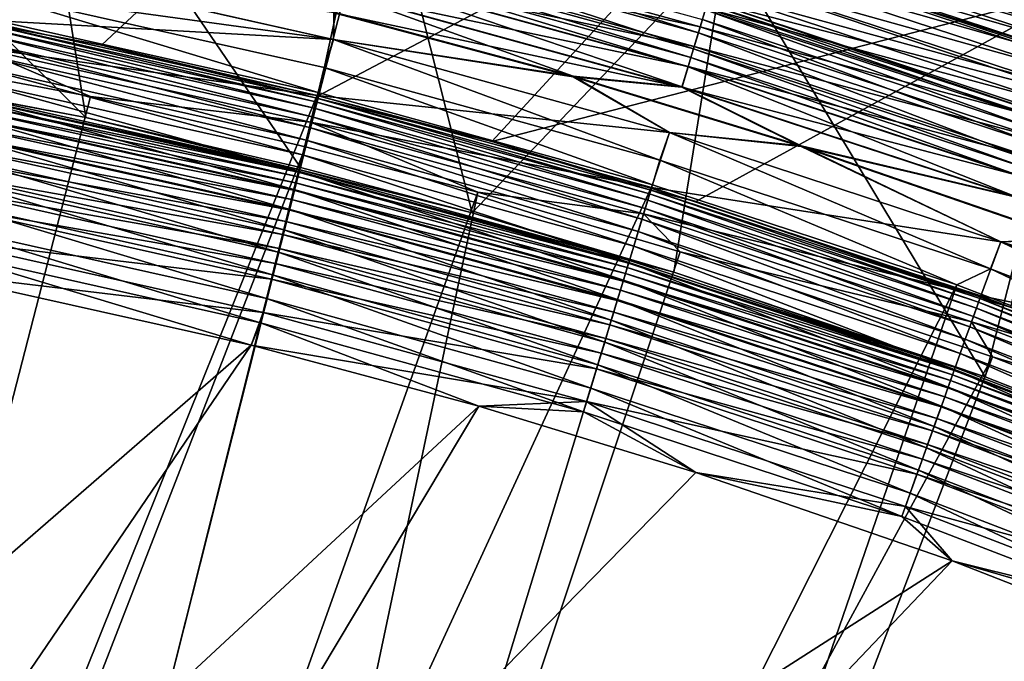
# Model space of a CAD drawing. Header units: metres. Extents: x -901 to 901, y -486 to 401.
# Tile 343 of 370: x 739 to 765, y 370 to 387. Entities that reach past the tile are written whole.
import ezdxf

# ---------------------------------------------------------------- set-up
doc = ezdxf.new("R2010")
doc.units = ezdxf.units.M

msp = doc.modelspace()

# ---------------------------------------------------------------- linework, layer by layer
at = {"layer": 'top'}
for points in [[(739.192932, 394.070709, -107.279144), (729.660156, 395.724854, -107.279144), (740.669189, 384.74588, -613.111694)], [(729.660156, 395.724854, -107.279144), (730.124146, 386.721558, -613.111694), (740.669189, 384.74588, -613.111694)], [(748.633118, 391.950897, -107.279144), (739.192932, 394.070709, -107.279144), (746.458984, 383.393372, -613.111694)], [(739.192932, 394.070709, -107.279144), (740.669189, 384.74588, -613.111694), (746.458984, 383.393372, -613.111694)], [(748.802429, 393.916992, -107.314049), (741.093811, 386.699982, -613.146606), (730.437378, 388.696564, -613.146606)], [(746.944763, 385.33316, -613.146606), (741.093811, 386.699982, -613.146606), (748.802429, 393.916992, -107.314049)], [(758.252991, 391.303223, -107.314049), (746.944763, 385.33316, -613.146606), (748.802429, 393.916992, -107.314049)], [(748.633118, 391.950897, -107.279144), (746.458984, 383.393372, -613.111694), (751.094604, 382.170044, -613.111694)], [(757.957825, 389.370331, -107.279144), (748.633118, 391.950897, -107.279144), (751.094604, 382.170044, -613.111694)], [(751.629333, 384.096924, -613.146606), (746.944763, 385.33316, -613.146606), (758.252991, 391.303223, -107.314049)], [(767.586121, 388.229767, -107.314049), (751.629333, 384.096924, -613.146606), (758.252991, 391.303223, -107.314049)], [(757.957825, 389.370331, -107.279144), (751.094604, 382.170044, -613.111694), (756.547058, 380.567688, -613.111694)], [(764.954834, 377.739532, -613.111694), (757.957825, 389.370331, -107.279144), (756.547058, 380.567688, -613.111694)], [(767.184753, 386.447174, -98), (757.99231, 389.483917, -98), (757.957825, 389.370331, -107.279144)], [(767.144775, 386.335449, -107.279144), (767.184753, 386.447174, -98), (757.957825, 389.370331, -107.279144)], [(767.144775, 386.335449, -107.279144), (757.957825, 389.370331, -107.279144), (764.954834, 377.739532, -613.111694)], [(757.99231, 389.483917, -98), (767.184753, 386.447174, -98), (767.858521, 388.330322, -98)], [(730.437378, 388.696564, -613.146606), (741.093811, 386.699982, -613.146606), (737.775085, 387.317444, -613.819397)], [(757.139404, 382.477631, -613.146606), (751.629333, 384.096924, -613.146606), (767.586121, 388.229767, -107.314049)], [(765.636047, 379.619629, -613.146606), (757.139404, 382.477631, -613.146606), (767.586121, 388.229767, -107.314049)], [(737.719788, 387.038879, -615.142639), (737.753662, 387.209473, -614.487244), (746.83252, 384.997498, -615.142639)], [(737.753662, 387.209473, -614.487244), (737.775085, 387.317444, -613.819397), (746.874756, 385.16626, -614.487244)], [(737.753662, 387.209473, -614.487244), (746.874756, 385.16626, -614.487244), (746.83252, 384.997498, -615.142639)], [(737.775085, 387.317444, -613.819397), (746.901428, 385.27301, -613.819397), (746.874756, 385.16626, -614.487244)], [(741.093811, 386.699982, -613.146606), (746.901428, 385.27301, -613.819397), (737.775085, 387.317444, -613.819397)], [(737.673706, 386.806885, -615.778259), (737.719788, 387.038879, -615.142639), (746.775146, 384.768066, -615.778259)], [(737.719788, 387.038879, -615.142639), (746.83252, 384.997498, -615.142639), (746.775146, 384.768066, -615.778259)], [(740.669189, 384.74588, -613.111694), (730.124146, 386.721558, -613.111694), (737.388245, 385.368866, -613.591614)], [(737.615845, 386.515259, -616.387024), (737.673706, 386.806885, -615.778259), (746.703003, 384.479645, -616.387024)], [(737.673706, 386.806885, -615.778259), (746.775146, 384.768066, -615.778259), (746.703003, 384.479645, -616.387024)], [(741.093811, 386.699982, -613.146606), (746.944763, 385.33316, -613.146606), (746.901428, 385.27301, -613.819397)], [(737.546753, 386.167206, -616.963562), (737.615845, 386.515259, -616.387024), (746.616882, 384.135406, -616.963562)], [(737.615845, 386.515259, -616.387024), (746.703003, 384.479645, -616.387024), (746.616882, 384.135406, -616.963562)], [(774.713684, 373.888, -613.111694), (767.144775, 386.335449, -107.279144), (764.954834, 377.739532, -613.111694)], [(737.467163, 385.766388, -617.502808), (737.546753, 386.167206, -616.963562), (746.5177, 383.738983, -617.502808)], [(737.546753, 386.167206, -616.963562), (746.616882, 384.135406, -616.963562), (746.5177, 383.738983, -617.502808)], [(737.377808, 385.316437, -617.999878), (737.467163, 385.766388, -617.502808), (746.406372, 383.293945, -617.999878)], [(737.467163, 385.766388, -617.502808), (746.5177, 383.738983, -617.502808), (746.406372, 383.293945, -617.999878)], [(737.279541, 384.821167, -618.449951), (737.377808, 385.316437, -617.999878), (746.283813, 382.804108, -618.449951)], [(737.372986, 385.29187, -614.067932), (737.348816, 385.170197, -614.5354), (746.400269, 383.269653, -614.067932)], [(737.388245, 385.368866, -613.591614), (737.372986, 385.29187, -614.067932), (746.419312, 383.345825, -613.591614)], [(737.372986, 385.29187, -614.067932), (746.400269, 383.269653, -614.067932), (746.419312, 383.345825, -613.591614)], [(737.377808, 385.316437, -617.999878), (746.406372, 383.293945, -617.999878), (746.283813, 382.804108, -618.449951)], [(746.419312, 383.345825, -613.591614), (740.669189, 384.74588, -613.111694), (737.388245, 385.368866, -613.591614)], [(746.874756, 385.16626, -614.487244), (746.901428, 385.27301, -613.819397), (755.890137, 382.680817, -614.487244)], [(746.944763, 385.33316, -613.146606), (751.629333, 384.096924, -613.146606), (746.901428, 385.27301, -613.819397)], [(746.901428, 385.27301, -613.819397), (755.922058, 382.786133, -613.819397), (755.890137, 382.680817, -614.487244)], [(746.901428, 385.27301, -613.819397), (751.629333, 384.096924, -613.146606), (755.922058, 382.786133, -613.819397)], [(737.348816, 385.170197, -614.5354), (737.315979, 385.00473, -614.98877), (746.370178, 383.149292, -614.5354)], [(737.348816, 385.170197, -614.5354), (746.370178, 383.149292, -614.5354), (746.400269, 383.269653, -614.067932)], [(746.83252, 384.997498, -615.142639), (746.874756, 385.16626, -614.487244), (755.839661, 382.514343, -615.142639)], [(746.874756, 385.16626, -614.487244), (755.890137, 382.680817, -614.487244), (755.839661, 382.514343, -615.142639)], [(737.173157, 384.28537, -618.849182), (737.279541, 384.821167, -618.449951), (746.151245, 382.27417, -618.849182)], [(737.274658, 384.796722, -615.422974), (737.225403, 384.548462, -615.834167), (746.277771, 382.779938, -615.422974)], [(737.315979, 385.00473, -614.98877), (737.274658, 384.796722, -615.422974), (746.329224, 382.985657, -614.98877)], [(737.274658, 384.796722, -615.422974), (746.277771, 382.779938, -615.422974), (746.329224, 382.985657, -614.98877)], [(737.279541, 384.821167, -618.449951), (746.283813, 382.804108, -618.449951), (746.151245, 382.27417, -618.849182)], [(737.315979, 385.00473, -614.98877), (746.329224, 382.985657, -614.98877), (746.370178, 383.149292, -614.5354)], [(746.419312, 383.345825, -613.591614), (746.458984, 383.393372, -613.111694), (740.669189, 384.74588, -613.111694)], [(746.703003, 384.479645, -616.387024), (746.775146, 384.768066, -615.778259), (755.684814, 382.003448, -616.387024)], [(746.775146, 384.768066, -615.778259), (746.83252, 384.997498, -615.142639), (755.771057, 382.287994, -615.778259)], [(746.775146, 384.768066, -615.778259), (755.771057, 382.287994, -615.778259), (755.684814, 382.003448, -616.387024)], [(746.83252, 384.997498, -615.142639), (755.839661, 382.514343, -615.142639), (755.771057, 382.287994, -615.778259)], [(737.225403, 384.548462, -615.834167), (737.16864, 384.262573, -616.218872), (746.216309, 382.534393, -615.834167)], [(737.225403, 384.548462, -615.834167), (746.216309, 382.534393, -615.834167), (746.277771, 382.779938, -615.422974)], [(746.616882, 384.135406, -616.963562), (746.703003, 384.479645, -616.387024), (755.581848, 381.663849, -616.963562)], [(746.703003, 384.479645, -616.387024), (755.684814, 382.003448, -616.387024), (755.581848, 381.663849, -616.963562)], [(737.059753, 383.713959, -619.19397), (737.173157, 384.28537, -618.849182), (746.009888, 381.709045, -619.19397)], [(746.145569, 382.251648, -616.218872), (737.16864, 384.262573, -616.218872), (737.104919, 383.94162, -616.573364)], [(746.216309, 382.534393, -615.834167), (737.16864, 384.262573, -616.218872), (746.145569, 382.251648, -616.218872)], [(737.173157, 384.28537, -618.849182), (746.151245, 382.27417, -618.849182), (746.009888, 381.709045, -619.19397)], [(746.5177, 383.738983, -617.502808), (746.616882, 384.135406, -616.963562), (755.463318, 381.272766, -617.502808)], [(746.616882, 384.135406, -616.963562), (755.581848, 381.663849, -616.963562), (755.463318, 381.272766, -617.502808)], [(751.629333, 384.096924, -613.146606), (757.139404, 382.477631, -613.146606), (755.922058, 382.786133, -613.819397)], [(736.940247, 383.111938, -619.480652), (737.059753, 383.713959, -619.19397), (745.860901, 381.113617, -619.480652)], [(746.066162, 381.934204, -616.573364), (737.104919, 383.94162, -616.573364), (737.03479, 383.588379, -616.894409)], [(737.059753, 383.713959, -619.19397), (746.009888, 381.709045, -619.19397), (745.860901, 381.113617, -619.480652)], [(746.145569, 382.251648, -616.218872), (737.104919, 383.94162, -616.573364), (746.066162, 381.934204, -616.573364)], [(746.406372, 383.293945, -617.999878), (746.5177, 383.738983, -617.502808), (755.3302, 380.83374, -617.999878)], [(746.5177, 383.738983, -617.502808), (755.463318, 381.272766, -617.502808), (755.3302, 380.83374, -617.999878)], [(736.958923, 383.206207, -617.179138), (745.97876, 381.584839, -616.894409), (737.03479, 383.588379, -616.894409)], [(737.03479, 383.588379, -616.894409), (745.97876, 381.584839, -616.894409), (746.066162, 381.934204, -616.573364)], [(736.878052, 382.798645, -617.425049), (745.884216, 381.206848, -617.179138), (736.958923, 383.206207, -617.179138)], [(736.958923, 383.206207, -617.179138), (745.884216, 381.206848, -617.179138), (745.97876, 381.584839, -616.894409)], [(746.283813, 382.804108, -618.449951), (746.406372, 383.293945, -617.999878), (755.183716, 380.350494, -618.449951)], [(746.370178, 383.149292, -614.5354), (746.329224, 382.985657, -614.98877), (755.286926, 380.69104, -614.5354)], [(746.400269, 383.269653, -614.067932), (746.370178, 383.149292, -614.5354), (755.322937, 380.809784, -614.067932)], [(746.370178, 383.149292, -614.5354), (755.286926, 380.69104, -614.5354), (755.322937, 380.809784, -614.067932)], [(746.419312, 383.345825, -613.591614), (746.400269, 383.269653, -614.067932), (755.345703, 380.884888, -613.591614)], [(746.400269, 383.269653, -614.067932), (755.322937, 380.809784, -614.067932), (755.345703, 380.884888, -613.591614)], [(746.406372, 383.293945, -617.999878), (755.3302, 380.83374, -617.999878), (755.183716, 380.350494, -618.449951)], [(751.094604, 382.170044, -613.111694), (746.458984, 383.393372, -613.111694), (746.419312, 383.345825, -613.591614)], [(755.345703, 380.884888, -613.591614), (751.094604, 382.170044, -613.111694), (746.419312, 383.345825, -613.591614)], [(736.815674, 382.48465, -619.706055), (736.940247, 383.111938, -619.480652), (745.705688, 380.493195, -619.706055)], [(736.940247, 383.111938, -619.480652), (745.860901, 381.113617, -619.480652), (745.705688, 380.493195, -619.706055)], [(746.329224, 382.985657, -614.98877), (746.277771, 382.779938, -615.422974), (755.238037, 380.529602, -614.98877)], [(746.329224, 382.985657, -614.98877), (755.238037, 380.529602, -614.98877), (755.286926, 380.69104, -614.5354)], [(745.783386, 380.803741, -617.425049), (736.878052, 382.798645, -617.425049), (736.792786, 382.369232, -617.629578)], [(745.884216, 381.206848, -617.179138), (736.878052, 382.798645, -617.425049), (745.783386, 380.803741, -617.425049)], [(746.151245, 382.27417, -618.849182), (746.283813, 382.804108, -618.449951), (755.025269, 379.827698, -618.849182)], [(746.277771, 382.779938, -615.422974), (746.216309, 382.534393, -615.834167), (755.176514, 380.32663, -615.422974)], [(746.277771, 382.779938, -615.422974), (755.176514, 380.32663, -615.422974), (755.238037, 380.529602, -614.98877)], [(746.283813, 382.804108, -618.449951), (755.183716, 380.350494, -618.449951), (755.025269, 379.827698, -618.849182)], [(755.839661, 382.514343, -615.142639), (755.890137, 382.680817, -614.487244), (764.714966, 379.593658, -615.142639)], [(755.890137, 382.680817, -614.487244), (755.922058, 382.786133, -613.819397), (764.77356, 379.757446, -614.487244)], [(755.890137, 382.680817, -614.487244), (764.77356, 379.757446, -614.487244), (764.714966, 379.593658, -615.142639)], [(755.922058, 382.786133, -613.819397), (764.810608, 379.861084, -613.819397), (764.77356, 379.757446, -614.487244)], [(755.922058, 382.786133, -613.819397), (757.139404, 382.477631, -613.146606), (764.810608, 379.861084, -613.819397)], [(736.612549, 381.461273, -617.90625), (745.677124, 380.379059, -617.629578), (736.792786, 382.369232, -617.629578)], [(736.6875, 381.838959, -619.86853), (736.815674, 382.48465, -619.706055), (745.545959, 379.854584, -619.86853)], [(736.792786, 382.369232, -617.629578), (745.677124, 380.379059, -617.629578), (745.783386, 380.803741, -617.425049)], [(736.815674, 382.48465, -619.706055), (745.705688, 380.493195, -619.706055), (745.545959, 379.854584, -619.86853)], [(755.103088, 380.084412, -615.834167), (746.216309, 382.534393, -615.834167), (746.145569, 382.251648, -616.218872)], [(755.176514, 380.32663, -615.422974), (746.216309, 382.534393, -615.834167), (755.103088, 380.084412, -615.834167)], [(755.771057, 382.287994, -615.778259), (755.839661, 382.514343, -615.142639), (764.635315, 379.370941, -615.778259)], [(755.839661, 382.514343, -615.142639), (764.714966, 379.593658, -615.142639), (764.635315, 379.370941, -615.778259)], [(757.139404, 382.477631, -613.146606), (765.636047, 379.619629, -613.146606), (764.810608, 379.861084, -613.819397)], [(746.009888, 381.709045, -619.19397), (746.151245, 382.27417, -618.849182), (754.856262, 379.270172, -619.19397)], [(755.018494, 379.80545, -616.218872), (746.145569, 382.251648, -616.218872), (746.066162, 381.934204, -616.573364)], [(755.103088, 380.084412, -615.834167), (746.145569, 382.251648, -616.218872), (755.018494, 379.80545, -616.218872)], [(746.151245, 382.27417, -618.849182), (755.025269, 379.827698, -618.849182), (754.856262, 379.270172, -619.19397)], [(756.547058, 380.567688, -613.111694), (751.094604, 382.170044, -613.111694), (755.345703, 380.884888, -613.591614)], [(755.684814, 382.003448, -616.387024), (755.771057, 382.287994, -615.778259), (764.535156, 379.090973, -616.387024)], [(755.771057, 382.287994, -615.778259), (764.635315, 379.370941, -615.778259), (764.535156, 379.090973, -616.387024)], [(736.557129, 381.18222, -619.966919), (736.6875, 381.838959, -619.86853), (745.383423, 379.205048, -619.966919)], [(736.6875, 381.838959, -619.86853), (745.545959, 379.854584, -619.86853), (745.383423, 379.205048, -619.966919)], [(745.97876, 381.584839, -616.894409), (754.923584, 379.49231, -616.573364), (746.066162, 381.934204, -616.573364)], [(746.066162, 381.934204, -616.573364), (754.923584, 379.49231, -616.573364), (755.018494, 379.80545, -616.218872)], [(755.581848, 381.663849, -616.963562), (755.684814, 382.003448, -616.387024), (764.415649, 378.756836, -616.963562)], [(755.684814, 382.003448, -616.387024), (764.535156, 379.090973, -616.387024), (764.415649, 378.756836, -616.963562)], [(745.860901, 381.113617, -619.480652), (746.009888, 381.709045, -619.19397), (754.678162, 378.68277, -619.480652)], [(745.884216, 381.206848, -617.179138), (754.819092, 379.147644, -616.894409), (745.97876, 381.584839, -616.894409)], [(745.97876, 381.584839, -616.894409), (754.819092, 379.147644, -616.894409), (754.923584, 379.49231, -616.573364)], [(746.009888, 381.709045, -619.19397), (754.856262, 379.270172, -619.19397), (754.678162, 378.68277, -619.480652)], [(755.463318, 381.272766, -617.502808), (755.581848, 381.663849, -616.963562), (764.277954, 378.37204, -617.502808)], [(755.581848, 381.663849, -616.963562), (764.415649, 378.756836, -616.963562), (764.277954, 378.37204, -617.502808)], [(736.215576, 380.588623, -618), (745.452454, 379.481018, -617.90625), (736.612549, 381.461273, -617.90625)], [(736.612549, 381.461273, -617.90625), (745.452454, 379.481018, -617.90625), (745.677124, 380.379059, -617.629578)], [(745.127625, 378.598724, -620), (736.215576, 380.588623, -620), (736.557129, 381.18222, -619.966919)], [(745.383423, 379.205048, -619.966919), (745.127625, 378.598724, -620), (736.557129, 381.18222, -619.966919)], [(745.705688, 380.493195, -619.706055), (745.860901, 381.113617, -619.480652), (754.492615, 378.070709, -619.706055)], [(754.706055, 378.77475, -617.179138), (745.884216, 381.206848, -617.179138), (745.783386, 380.803741, -617.425049)], [(745.860901, 381.113617, -619.480652), (754.678162, 378.68277, -619.480652), (754.492615, 378.070709, -619.706055)], [(754.819092, 379.147644, -616.894409), (745.884216, 381.206848, -617.179138), (754.706055, 378.77475, -617.179138)], [(755.3302, 380.83374, -617.999878), (755.463318, 381.272766, -617.502808), (764.123474, 377.940063, -617.999878)], [(755.463318, 381.272766, -617.502808), (764.277954, 378.37204, -617.502808), (764.123474, 377.940063, -617.999878)], [(745.677124, 380.379059, -617.629578), (754.58551, 378.377075, -617.425049), (745.783386, 380.803741, -617.425049)], [(745.783386, 380.803741, -617.425049), (754.58551, 378.377075, -617.425049), (754.706055, 378.77475, -617.179138)], [(755.183716, 380.350494, -618.449951), (755.3302, 380.83374, -617.999878), (763.953369, 377.4646, -618.449951)], [(755.322937, 380.809784, -614.067932), (755.286926, 380.69104, -614.5354), (764.115051, 377.916473, -614.067932)], [(755.345703, 380.884888, -613.591614), (755.322937, 380.809784, -614.067932), (764.141479, 377.990387, -613.591614)], [(755.322937, 380.809784, -614.067932), (764.115051, 377.916473, -614.067932), (764.141479, 377.990387, -613.591614)], [(755.3302, 380.83374, -617.999878), (764.123474, 377.940063, -617.999878), (763.953369, 377.4646, -618.449951)], [(764.141479, 377.990387, -613.591614), (756.547058, 380.567688, -613.111694), (755.345703, 380.884888, -613.591614)], [(723.735596, 360.012451, -620), (736.215576, 380.588623, -620), (745.127625, 378.598724, -620)], [(745.127625, 378.598724, -618), (736.215576, 380.588623, -618), (723.735596, 360.012451, -618)], [(736.215576, 380.588623, -618), (745.127625, 378.598724, -618), (745.452454, 379.481018, -617.90625)], [(745.545959, 379.854584, -619.86853), (745.705688, 380.493195, -619.706055), (754.301697, 377.440704, -619.86853)], [(745.705688, 380.493195, -619.706055), (754.492615, 378.070709, -619.706055), (754.301697, 377.440704, -619.86853)], [(755.238037, 380.529602, -614.98877), (755.176514, 380.32663, -615.422974), (764.016418, 377.640808, -614.98877)], [(755.286926, 380.69104, -614.5354), (755.238037, 380.529602, -614.98877), (764.073242, 377.799652, -614.5354)], [(755.238037, 380.529602, -614.98877), (764.016418, 377.640808, -614.98877), (764.073242, 377.799652, -614.5354)], [(755.286926, 380.69104, -614.5354), (764.073242, 377.799652, -614.5354), (764.115051, 377.916473, -614.067932)], [(764.954834, 377.739532, -613.111694), (756.547058, 380.567688, -613.111694), (764.141479, 377.990387, -613.591614)], [(745.452454, 379.481018, -617.90625), (754.458496, 377.958099, -617.629578), (745.677124, 380.379059, -617.629578)], [(745.677124, 380.379059, -617.629578), (754.458496, 377.958099, -617.629578), (754.58551, 378.377075, -617.425049)], [(755.025269, 379.827698, -618.849182), (755.183716, 380.350494, -618.449951), (763.769348, 376.950195, -618.849182)], [(763.945007, 377.441101, -615.422974), (755.176514, 380.32663, -615.422974), (755.103088, 380.084412, -615.834167)], [(764.016418, 377.640808, -614.98877), (755.176514, 380.32663, -615.422974), (763.945007, 377.441101, -615.422974)], [(755.183716, 380.350494, -618.449951), (763.953369, 377.4646, -618.449951), (763.769348, 376.950195, -618.849182)], [(763.859741, 377.202789, -615.834167), (755.103088, 380.084412, -615.834167), (755.018494, 379.80545, -616.218872)], [(763.945007, 377.441101, -615.422974), (755.103088, 380.084412, -615.834167), (763.859741, 377.202789, -615.834167)], [(745.383423, 379.205048, -619.966919), (745.545959, 379.854584, -619.86853), (754.107422, 376.799927, -619.966919)], [(745.545959, 379.854584, -619.86853), (754.301697, 377.440704, -619.86853), (754.107422, 376.799927, -619.966919)], [(754.856262, 379.270172, -619.19397), (755.025269, 379.827698, -618.849182), (763.57312, 376.401642, -619.19397)], [(754.923584, 379.49231, -616.573364), (763.761536, 376.928314, -616.218872), (755.018494, 379.80545, -616.218872)], [(755.018494, 379.80545, -616.218872), (763.761536, 376.928314, -616.218872), (763.859741, 377.202789, -615.834167)], [(755.025269, 379.827698, -618.849182), (763.769348, 376.950195, -618.849182), (763.57312, 376.401642, -619.19397)], [(764.714966, 379.593658, -615.142639), (764.77356, 379.757446, -614.487244), (773.432251, 376.239807, -615.142639)], [(764.77356, 379.757446, -614.487244), (764.810608, 379.861084, -613.819397), (773.49884, 376.400513, -614.487244)], [(764.77356, 379.757446, -614.487244), (773.49884, 376.400513, -614.487244), (773.432251, 376.239807, -615.142639)], [(764.810608, 379.861084, -613.819397), (773.540955, 376.502197, -613.819397), (773.49884, 376.400513, -614.487244)], [(764.810608, 379.861084, -613.819397), (765.636047, 379.619629, -613.146606), (773.540955, 376.502197, -613.819397)], [(745.127625, 378.598724, -618), (754.189941, 377.072205, -617.90625), (745.452454, 379.481018, -617.90625)], [(745.452454, 379.481018, -617.90625), (754.189941, 377.072205, -617.90625), (754.458496, 377.958099, -617.629578)], [(754.819092, 379.147644, -616.894409), (763.651306, 376.620178, -616.573364), (754.923584, 379.49231, -616.573364)], [(754.923584, 379.49231, -616.573364), (763.651306, 376.620178, -616.573364), (763.761536, 376.928314, -616.218872)], [(764.635315, 379.370941, -615.778259), (764.714966, 379.593658, -615.142639), (773.341736, 376.021271, -615.778259)], [(764.714966, 379.593658, -615.142639), (773.432251, 376.239807, -615.142639), (773.341736, 376.021271, -615.778259)], [(751.276978, 376.950012, -620), (745.127625, 378.598724, -620), (745.383423, 379.205048, -619.966919)], [(754.107422, 376.799927, -619.966919), (751.276978, 376.950012, -620), (745.383423, 379.205048, -619.966919)], [(754.678162, 378.68277, -619.480652), (754.856262, 379.270172, -619.19397), (763.366394, 375.823669, -619.480652)], [(754.856262, 379.270172, -619.19397), (763.57312, 376.401642, -619.19397), (763.366394, 375.823669, -619.480652)], [(764.535156, 379.090973, -616.387024), (764.635315, 379.370941, -615.778259), (773.227905, 375.746552, -616.387024)], [(764.635315, 379.370941, -615.778259), (773.341736, 376.021271, -615.778259), (773.227905, 375.746552, -616.387024)], [(763.530029, 376.281067, -616.894409), (754.819092, 379.147644, -616.894409), (754.706055, 378.77475, -617.179138)], [(763.651306, 376.620178, -616.573364), (754.819092, 379.147644, -616.894409), (763.530029, 376.281067, -616.894409)], [(764.415649, 378.756836, -616.963562), (764.535156, 379.090973, -616.387024), (773.092102, 375.418671, -616.963562)], [(764.535156, 379.090973, -616.387024), (773.227905, 375.746552, -616.387024), (773.092102, 375.418671, -616.963562)], [(754.492615, 378.070709, -619.706055), (754.678162, 378.68277, -619.480652), (763.151001, 375.221436, -619.706055)], [(754.58551, 378.377075, -617.425049), (763.398804, 375.914154, -617.179138), (754.706055, 378.77475, -617.179138)], [(754.678162, 378.68277, -619.480652), (763.366394, 375.823669, -619.480652), (763.151001, 375.221436, -619.706055)], [(754.706055, 378.77475, -617.179138), (763.398804, 375.914154, -617.179138), (763.530029, 376.281067, -616.894409)], [(764.277954, 378.37204, -617.502808), (764.415649, 378.756836, -616.963562), (772.93573, 375.041077, -617.502808)], [(764.415649, 378.756836, -616.963562), (773.092102, 375.418671, -616.963562), (772.93573, 375.041077, -617.502808)], [(723.735596, 360.012451, -620), (745.127625, 378.598724, -620), (731.558472, 358.65506, -620)], [(731.558472, 358.65506, -618), (745.127625, 378.598724, -618), (723.735596, 360.012451, -618)], [(745.127625, 378.598724, -620), (751.276978, 376.950012, -620), (731.558472, 358.65506, -620)], [(751.276978, 376.950012, -618), (745.127625, 378.598724, -618), (731.558472, 358.65506, -618)], [(745.127625, 378.598724, -618), (751.276978, 376.950012, -618), (754.189941, 377.072205, -617.90625)], [(754.458496, 377.958099, -617.629578), (763.258789, 375.522888, -617.425049), (754.58551, 378.377075, -617.425049)], [(754.58551, 378.377075, -617.425049), (763.258789, 375.522888, -617.425049), (763.398804, 375.914154, -617.179138)], [(764.123474, 377.940063, -617.999878), (764.277954, 378.37204, -617.502808), (772.760132, 374.617188, -617.999878)], [(764.277954, 378.37204, -617.502808), (772.93573, 375.041077, -617.502808), (772.760132, 374.617188, -617.999878)], [(754.189941, 377.072205, -617.90625), (763.111328, 375.110626, -617.629578), (754.458496, 377.958099, -617.629578)], [(754.301697, 377.440704, -619.86853), (754.492615, 378.070709, -619.706055), (762.92926, 374.601563, -619.86853)], [(754.458496, 377.958099, -617.629578), (763.111328, 375.110626, -617.629578), (763.258789, 375.522888, -617.425049)], [(754.492615, 378.070709, -619.706055), (763.151001, 375.221436, -619.706055), (762.92926, 374.601563, -619.86853)], [(763.953369, 377.4646, -618.449951), (764.123474, 377.940063, -617.999878), (772.566895, 374.150635, -618.449951)], [(764.115051, 377.916473, -614.067932), (764.073242, 377.799652, -614.5354), (772.750549, 374.594086, -614.067932)], [(764.141479, 377.990387, -613.591614), (764.115051, 377.916473, -614.067932), (772.780579, 374.666595, -613.591614)], [(764.115051, 377.916473, -614.067932), (772.750549, 374.594086, -614.067932), (772.780579, 374.666595, -613.591614)], [(764.123474, 377.940063, -617.999878), (772.760132, 374.617188, -617.999878), (772.566895, 374.150635, -618.449951)], [(772.780579, 374.666595, -613.591614), (764.954834, 377.739532, -613.111694), (764.141479, 377.990387, -613.591614)], [(772.638489, 374.323547, -614.98877), (764.016418, 377.640808, -614.98877), (763.945007, 377.441101, -615.422974)], [(764.073242, 377.799652, -614.5354), (764.016418, 377.640808, -614.98877), (772.703064, 374.479431, -614.5354)], [(772.703064, 374.479431, -614.5354), (764.016418, 377.640808, -614.98877), (772.638489, 374.323547, -614.98877)], [(764.073242, 377.799652, -614.5354), (772.703064, 374.479431, -614.5354), (772.750549, 374.594086, -614.067932)], [(774.713684, 373.888, -613.111694), (764.954834, 377.739532, -613.111694), (772.780579, 374.666595, -613.591614)], [(754.107422, 376.799927, -619.966919), (754.301697, 377.440704, -619.86853), (762.703735, 373.971069, -619.966919)], [(754.301697, 377.440704, -619.86853), (762.92926, 374.601563, -619.86853), (762.703735, 373.971069, -619.966919)], [(763.769348, 376.950195, -618.849182), (763.953369, 377.4646, -618.449951), (772.357788, 373.645905, -618.849182)], [(772.557312, 374.127594, -615.422974), (763.945007, 377.441101, -615.422974), (763.859741, 377.202789, -615.834167)], [(772.638489, 374.323547, -614.98877), (763.945007, 377.441101, -615.422974), (772.557312, 374.127594, -615.422974)], [(763.953369, 377.4646, -618.449951), (772.566895, 374.150635, -618.449951), (772.357788, 373.645905, -618.849182)], [(751.276978, 376.950012, -618), (757.136353, 375.162994, -618), (754.189941, 377.072205, -617.90625)], [(754.189941, 377.072205, -617.90625), (757.136353, 375.162994, -618), (762.799561, 374.238953, -617.90625)], [(763.111328, 375.110626, -617.629578), (754.189941, 377.072205, -617.90625), (762.799561, 374.238953, -617.90625)], [(763.761536, 376.928314, -616.218872), (772.460449, 373.893738, -615.834167), (763.859741, 377.202789, -615.834167)], [(763.859741, 377.202789, -615.834167), (772.460449, 373.893738, -615.834167), (772.557312, 374.127594, -615.422974)], [(731.558472, 358.65506, -620), (751.276978, 376.950012, -620), (739.305298, 356.915436, -620)], [(739.305298, 356.915436, -618), (751.276978, 376.950012, -618), (731.558472, 358.65506, -618)], [(751.276978, 376.950012, -620), (757.136353, 375.162994, -620), (739.305298, 356.915436, -620)], [(739.305298, 356.915436, -618), (757.136353, 375.162994, -618), (751.276978, 376.950012, -618)], [(757.136353, 375.162994, -620), (751.276978, 376.950012, -620), (754.107422, 376.799927, -619.966919)], [(762.703735, 373.971069, -619.966919), (757.136353, 375.162994, -620), (754.107422, 376.799927, -619.966919)], [(763.57312, 376.401642, -619.19397), (763.769348, 376.950195, -618.849182), (772.134827, 373.107635, -619.19397)], [(763.651306, 376.620178, -616.573364), (772.348938, 373.62442, -616.218872), (763.761536, 376.928314, -616.218872)], [(763.761536, 376.928314, -616.218872), (772.348938, 373.62442, -616.218872), (772.460449, 373.893738, -615.834167)], [(763.769348, 376.950195, -618.849182), (772.357788, 373.645905, -618.849182), (772.134827, 373.107635, -619.19397)], [(772.223694, 373.322083, -616.573364), (763.651306, 376.620178, -616.573364), (763.530029, 376.281067, -616.894409)], [(772.348938, 373.62442, -616.218872), (763.651306, 376.620178, -616.573364), (772.223694, 373.322083, -616.573364)], [(763.366394, 375.823669, -619.480652), (763.57312, 376.401642, -619.19397), (771.899963, 372.540497, -619.480652)], [(763.398804, 375.914154, -617.179138), (772.085815, 372.989319, -616.894409), (763.530029, 376.281067, -616.894409)], [(763.530029, 376.281067, -616.894409), (772.085815, 372.989319, -616.894409), (772.223694, 373.322083, -616.573364)], [(763.57312, 376.401642, -619.19397), (772.134827, 373.107635, -619.19397), (771.899963, 372.540497, -619.480652)], [(763.151001, 375.221436, -619.706055), (763.366394, 375.823669, -619.480652), (771.655151, 371.949554, -619.706055)], [(763.258789, 375.522888, -617.425049), (771.936707, 372.629303, -617.179138), (763.398804, 375.914154, -617.179138)], [(763.366394, 375.823669, -619.480652), (771.899963, 372.540497, -619.480652), (771.655151, 371.949554, -619.706055)], [(763.398804, 375.914154, -617.179138), (771.936707, 372.629303, -617.179138), (772.085815, 372.989319, -616.894409)], [(763.111328, 375.110626, -617.629578), (771.77771, 372.245361, -617.425049), (763.258789, 375.522888, -617.425049)], [(763.258789, 375.522888, -617.425049), (771.77771, 372.245361, -617.425049), (771.936707, 372.629303, -617.179138)], [(762.92926, 374.601563, -619.86853), (763.151001, 375.221436, -619.706055), (771.403198, 371.341309, -619.86853)], [(763.151001, 375.221436, -619.706055), (771.655151, 371.949554, -619.706055), (771.403198, 371.341309, -619.86853)], [(739.305298, 356.915436, -620), (757.136353, 375.162994, -620), (764.063416, 372.769196, -620)], [(764.063416, 372.769196, -618), (757.136353, 375.162994, -618), (739.305298, 356.915436, -618)], [(764.063416, 372.769196, -620), (757.136353, 375.162994, -620), (762.703735, 373.971069, -619.966919)], [(757.136353, 375.162994, -618), (764.063416, 372.769196, -618), (762.799561, 374.238953, -617.90625)], [(771.610107, 371.840851, -617.629578), (763.111328, 375.110626, -617.629578), (762.799561, 374.238953, -617.90625)], [(771.77771, 372.245361, -617.425049), (763.111328, 375.110626, -617.629578), (771.610107, 371.840851, -617.629578)], [(762.703735, 373.971069, -619.966919), (762.92926, 374.601563, -619.86853), (771.146973, 370.722626, -619.966919)], [(762.92926, 374.601563, -619.86853), (771.403198, 371.341309, -619.86853), (771.146973, 370.722626, -619.966919)], [(762.799561, 374.238953, -617.90625), (764.063416, 372.769196, -618), (771.255859, 370.985504, -617.90625)], [(771.610107, 371.840851, -617.629578), (762.799561, 374.238953, -617.90625), (771.255859, 370.985504, -617.90625)], [(771.146973, 370.722626, -619.966919), (764.063416, 372.769196, -620), (762.703735, 373.971069, -619.966919)], [(739.305298, 356.915436, -620), (764.063416, 372.769196, -620), (746.957397, 354.797821, -620)], [(746.957397, 354.797821, -618), (764.063416, 372.769196, -618), (739.305298, 356.915436, -618)], [(764.063416, 372.769196, -620), (770.889221, 370.100403, -620), (746.957397, 354.797821, -620)], [(746.957397, 354.797821, -618), (770.889221, 370.100403, -618), (764.063416, 372.769196, -618)], [(771.146973, 370.722626, -619.966919), (770.889221, 370.100403, -620), (764.063416, 372.769196, -620)], [(764.063416, 372.769196, -618), (770.889221, 370.100403, -618), (771.255859, 370.985504, -617.90625)], [(746.957397, 354.797821, -620), (770.889221, 370.100403, -620), (777.598694, 367.162872, -620)], [(777.598694, 367.162872, -618), (770.889221, 370.100403, -618), (746.957397, 354.797821, -618)]]:
    msp.add_3dface(points, dxfattribs=at)
at = {"layer": 'top0'}
for points in [[(767.453796, 387.253784, -3.667668), (758.198242, 390.299591, -3.667668), (758.124634, 390.05661, -3.139467)], [(767.521423, 387.442902, -4.218875), (758.198242, 390.299591, -3.667668), (767.453796, 387.253784, -3.667668)], [(747.977356, 389.579773, -3.865118), (748.067444, 389.939758, -4.312942), (757.208618, 387.034821, -3.865118)], [(748.067444, 389.939758, -4.312942), (757.316223, 387.389954, -4.312942), (757.208618, 387.034821, -3.865118)], [(767.368286, 387.014709, -3.139467), (758.124634, 390.05661, -3.139467), (758.036377, 389.765594, -2.639013)], [(767.453796, 387.253784, -3.667668), (758.124634, 390.05661, -3.139467), (767.368286, 387.014709, -3.139467)], [(747.86792, 389.142273, -3.497899), (747.977356, 389.579773, -3.865118), (757.077759, 386.60321, -3.497899)], [(757.257202, 387.195251, -0.451727), (748.018066, 389.742401, -0.451727), (747.88385, 389.206055, -0.255695)], [(747.977356, 389.579773, -3.865118), (757.208618, 387.034821, -3.865118), (757.077759, 386.60321, -3.497899)], [(757.411072, 387.702789, -0.70103), (748.018066, 389.742401, -0.451727), (757.257202, 387.195251, -0.451727)], [(767.265808, 386.728363, -2.639013), (758.036377, 389.765594, -2.639013), (757.934509, 389.429596, -2.170691)], [(767.368286, 387.014709, -3.139467), (758.036377, 389.765594, -2.639013), (767.265808, 386.728363, -2.639013)], [(757.820007, 389.051727, -1.738888), (767.147583, 386.397797, -2.170691), (757.934509, 389.429596, -2.170691)], [(757.934509, 389.429596, -2.170691), (767.147583, 386.397797, -2.170691), (767.265808, 386.728363, -2.639013)], [(747.745728, 388.653839, -0.114353), (757.096863, 386.666138, -0.255695), (747.88385, 389.206055, -0.255695)], [(747.80719, 388.899475, -3.348771), (747.86792, 389.142273, -3.497899), (757.005127, 386.363678, -3.348771)], [(747.86792, 389.142273, -3.497899), (757.077759, 386.60321, -3.497899), (757.005127, 386.363678, -3.348771)], [(747.88385, 389.206055, -0.255695), (757.096863, 386.666138, -0.255695), (757.257202, 387.195251, -0.451727)], [(767.014587, 386.026001, -1.738888), (757.820007, 389.051727, -1.738888), (757.693726, 388.635254, -1.34779)], [(767.147583, 386.397797, -2.170691), (757.820007, 389.051727, -1.738888), (767.014587, 386.026001, -1.738888)], [(747.355774, 386.857666), (738.166992, 388.921082), (737.787292, 387.387024, -0.204445)], [(737.938416, 388.148407, -3.101714), (738.166199, 388.917145, -3), (747.354797, 386.85379, -3)], [(738.166199, 388.917145, -3), (747.370361, 387.590637, -3), (747.354797, 386.85379, -3)], [(747.355774, 386.857666), (747.36676, 387.576294), (738.166992, 388.921082)], [(747.743164, 388.643524, -3.22474), (747.80719, 388.899475, -3.348771), (756.928589, 386.111176, -3.22474)], [(747.80719, 388.899475, -3.348771), (757.005127, 386.363678, -3.348771), (756.928589, 386.111176, -3.22474)], [(747.605164, 388.09201, -0.028766), (756.931702, 386.121338, -0.114353), (747.745728, 388.653839, -0.114353)], [(747.607666, 388.101929, -3.056892), (747.743164, 388.643524, -3.22474), (756.766663, 385.576904, -3.056892)], [(747.743164, 388.643524, -3.22474), (756.928589, 386.111176, -3.22474), (756.766663, 385.576904, -3.056892)], [(747.745728, 388.653839, -0.114353), (756.931702, 386.121338, -0.114353), (757.096863, 386.666138, -0.255695)], [(766.867981, 385.616211, -1.34779), (757.693726, 388.635254, -1.34779), (757.557007, 388.184204, -1.000777)], [(767.014587, 386.026001, -1.738888), (757.693726, 388.635254, -1.34779), (766.867981, 385.616211, -1.34779)], [(767.869873, 388.365692, -87), (767.673828, 385.247437, -87), (758.911072, 388.194855, -87)], [(746.937378, 385.419708, -3.399924), (737.797119, 387.468781, -3.399924), (737.938416, 388.148407, -3.101714)], [(747.10553, 386.094849, -3.101714), (746.937378, 385.419708, -3.399924), (737.938416, 388.148407, -3.101714)], [(747.354797, 386.85379, -3), (747.10553, 386.094849, -3.101714), (737.938416, 388.148407, -3.101714)], [(747.36676, 387.576294), (756.763672, 385.567108, -0.028766), (747.605164, 388.09201, -0.028766)], [(753.829773, 385.858826, -3), (747.370361, 387.590637, -3), (747.607666, 388.101929, -3.056892)], [(747.605164, 388.09201, -0.028766), (756.763672, 385.567108, -0.028766), (756.931702, 386.121338, -0.114353)], [(756.766663, 385.576904, -3.056892), (753.829773, 385.858826, -3), (747.607666, 388.101929, -3.056892)], [(757.411072, 387.702789, -0.70103), (766.709229, 385.172394, -1.000777), (757.557007, 388.184204, -1.000777)], [(767.673828, 385.247437, -87), (757.506226, 387.886139, -5.959025), (758.911072, 388.194855, -87)], [(757.557007, 388.184204, -1.000777), (766.709229, 385.172394, -1.000777), (766.867981, 385.616211, -1.34779)], [(766.539795, 384.69873, -0.70103), (757.411072, 387.702789, -0.70103), (757.257202, 387.195251, -0.451727)], [(757.39679, 387.65564, -4.82471), (757.446899, 387.820892, -5.381563), (766.523193, 384.652313, -4.82471)], [(766.709229, 385.172394, -1.000777), (757.411072, 387.702789, -0.70103), (766.539795, 384.69873, -0.70103)], [(757.446899, 387.820892, -5.381563), (757.506226, 387.886139, -5.959025), (766.58136, 384.814941, -5.381563)], [(757.446899, 387.820892, -5.381563), (766.58136, 384.814941, -5.381563), (766.523193, 384.652313, -4.82471)], [(757.506226, 387.886139, -5.959025), (766.620911, 384.875061, -5.959025), (766.58136, 384.814941, -5.381563)], [(766.620911, 384.875061, -5.959025), (757.506226, 387.886139, -5.959025), (767.673828, 385.247437, -87)], [(746.937378, 385.419708, -3.399924), (728.064331, 338.461823, -32.246628), (737.797119, 387.468781, -3.399924)], [(747.370361, 387.590637, -3), (753.829773, 385.858826, -3), (747.354797, 386.85379, -3)], [(753.825745, 385.844604), (747.36676, 387.576294), (747.355774, 386.857666)], [(747.36676, 387.576294), (753.825745, 385.844604), (756.763672, 385.567108, -0.028766)], [(757.316223, 387.389954, -4.312942), (757.39679, 387.65564, -4.82471), (766.429688, 384.3909, -4.312942)], [(757.39679, 387.65564, -4.82471), (766.523193, 384.652313, -4.82471), (766.429688, 384.3909, -4.312942)], [(730.213135, 387.293213, -0.803848), (728.303345, 336.857208, -29.650164), (740.790527, 385.311462, -0.803848)], [(730.213135, 387.293213, -0.803848), (740.790527, 385.311462, -0.803848), (737.642578, 386.658173, -0.456723)], [(737.787292, 387.387024, -0.204445), (737.642578, 386.658173, -0.456723), (746.917175, 385.341827, -0.204445)], [(746.917175, 385.341827, -0.204445), (747.355774, 386.857666), (737.787292, 387.387024, -0.204445)], [(757.096863, 386.666138, -0.255695), (766.361145, 384.199341, -0.451727), (757.257202, 387.195251, -0.451727)], [(757.208618, 387.034821, -3.865118), (757.316223, 387.389954, -4.312942), (766.304688, 384.041473, -3.865118)], [(757.257202, 387.195251, -0.451727), (766.361145, 384.199341, -0.451727), (766.539795, 384.69873, -0.70103)], [(757.316223, 387.389954, -4.312942), (766.429688, 384.3909, -4.312942), (766.304688, 384.041473, -3.865118)], [(757.077759, 386.60321, -3.497899), (757.208618, 387.034821, -3.865118), (766.152771, 383.616791, -3.497899)], [(757.208618, 387.034821, -3.865118), (766.304688, 384.041473, -3.865118), (766.152771, 383.616791, -3.497899)], [(737.642578, 386.658173, -0.456723), (746.736816, 384.620972, -0.456723), (746.917175, 385.341827, -0.204445)], [(740.790527, 385.311462, -0.803848), (746.736816, 384.620972, -0.456723), (737.642578, 386.658173, -0.456723)], [(756.432251, 384.345856), (747.355774, 386.857666), (746.917175, 385.341827, -0.204445)], [(756.166443, 383.596863, -3.101714), (747.10553, 386.094849, -3.101714), (747.354797, 386.85379, -3)], [(756.431091, 384.342041, -3), (756.166443, 383.596863, -3.101714), (747.354797, 386.85379, -3)], [(747.354797, 386.85379, -3), (753.829773, 385.858826, -3), (756.431091, 384.342041, -3)], [(756.432251, 384.345856), (753.825745, 385.844604), (747.355774, 386.857666)], [(756.931702, 386.121338, -0.114353), (766.174927, 383.678711, -0.255695), (757.096863, 386.666138, -0.255695)], [(757.005127, 386.363678, -3.348771), (757.077759, 386.60321, -3.497899), (766.068481, 383.381134, -3.348771)], [(757.077759, 386.60321, -3.497899), (766.152771, 383.616791, -3.497899), (766.068481, 383.381134, -3.348771)], [(757.096863, 386.666138, -0.255695), (766.174927, 383.678711, -0.255695), (766.361145, 384.199341, -0.451727)], [(756.928589, 386.111176, -3.22474), (757.005127, 386.363678, -3.348771), (765.979614, 383.13269, -3.22474)], [(757.005127, 386.363678, -3.348771), (766.068481, 383.381134, -3.348771), (765.979614, 383.13269, -3.22474)], [(755.964355, 382.92392, -3.399924), (746.937378, 385.419708, -3.399924), (747.10553, 386.094849, -3.101714)], [(756.166443, 383.596863, -3.101714), (755.964355, 382.92392, -3.399924), (747.10553, 386.094849, -3.101714)], [(756.763672, 385.567108, -0.028766), (765.983215, 383.1427, -0.114353), (756.931702, 386.121338, -0.114353)], [(756.766663, 385.576904, -3.056892), (756.928589, 386.111176, -3.22474), (765.791565, 382.606995, -3.056892)], [(756.928589, 386.111176, -3.22474), (765.979614, 383.13269, -3.22474), (765.791565, 382.606995, -3.056892)], [(756.931702, 386.121338, -0.114353), (765.983215, 383.1427, -0.114353), (766.174927, 383.678711, -0.255695)], [(753.825745, 385.844604), (759.979309, 383.967896), (756.763672, 385.567108, -0.028766)], [(759.979309, 383.967896), (753.825745, 385.844604), (756.432251, 384.345856)], [(759.983887, 383.981964, -3), (753.829773, 385.858826, -3), (756.766663, 385.576904, -3.056892)], [(753.829773, 385.858826, -3), (759.983887, 383.981964, -3), (756.431091, 384.342041, -3)], [(756.763672, 385.567108, -0.028766), (759.979309, 383.967896), (765.788147, 382.597351, -0.028766)], [(765.788147, 382.597351, -0.028766), (765.983215, 383.1427, -0.114353), (756.763672, 385.567108, -0.028766)], [(765.791565, 382.606995, -3.056892), (759.983887, 383.981964, -3), (756.766663, 385.576904, -3.056892)], [(734.76947, 336.920441, -32.268772), (728.064331, 338.461823, -32.246628), (746.937378, 385.419708, -3.399924)], [(728.303345, 336.857208, -29.650164), (746.598083, 383.954773, -0.803848), (740.790527, 385.311462, -0.803848)], [(755.964355, 382.92392, -3.399924), (734.76947, 336.920441, -32.268772), (746.937378, 385.419708, -3.399924)], [(740.790527, 385.311462, -0.803848), (746.598083, 383.954773, -0.803848), (746.736816, 384.620972, -0.456723)], [(746.917175, 385.341827, -0.204445), (746.736816, 384.620972, -0.456723), (755.941223, 382.854004, -0.204445)], [(755.941223, 382.854004, -0.204445), (756.432251, 384.345856), (746.917175, 385.341827, -0.204445)], [(746.598083, 383.954773, -0.803848), (751.247925, 382.727722, -0.803848), (746.736816, 384.620972, -0.456723)], [(746.736816, 384.620972, -0.456723), (755.725647, 382.142822, -0.456723), (755.941223, 382.854004, -0.204445)], [(746.736816, 384.620972, -0.456723), (751.247925, 382.727722, -0.803848), (755.725647, 382.142822, -0.456723)], [(765.374573, 381.391724), (756.432251, 384.345856), (755.941223, 382.854004, -0.204445)], [(765.094666, 380.658752, -3.101714), (756.166443, 383.596863, -3.101714), (756.431091, 384.342041, -3)], [(765.37323, 381.38797, -3), (765.094666, 380.658752, -3.101714), (756.431091, 384.342041, -3)], [(756.431091, 384.342041, -3), (759.983887, 383.981964, -3), (765.37323, 381.38797, -3)], [(765.374573, 381.391724), (759.979309, 383.967896), (756.432251, 384.345856)], [(728.303345, 336.857208, -29.650164), (734.339966, 335.44632, -29.670233), (746.598083, 383.954773, -0.803848)], [(734.339966, 335.44632, -29.670233), (751.247925, 382.727722, -0.803848), (746.598083, 383.954773, -0.803848)], [(759.979309, 383.967896), (767.257324, 381.452881), (765.788147, 382.597351, -0.028766)], [(765.374573, 381.391724), (767.257324, 381.452881), (759.979309, 383.967896)], [(767.262451, 381.466766, -3), (759.983887, 383.981964, -3), (765.791565, 382.606995, -3.056892)], [(759.983887, 383.981964, -3), (767.262451, 381.466766, -3), (765.37323, 381.38797, -3)], [(764.190063, 380.22464, -3.399924), (755.964355, 382.92392, -3.399924), (756.166443, 383.596863, -3.101714)], [(765.094666, 380.658752, -3.101714), (764.190063, 380.22464, -3.399924), (756.166443, 383.596863, -3.101714)], [(741.391602, 335.054474, -32.289608), (734.76947, 336.920441, -32.268772), (755.964355, 382.92392, -3.399924)], [(764.190063, 380.22464, -3.399924), (741.391602, 335.054474, -32.289608), (755.964355, 382.92392, -3.399924)], [(734.339966, 335.44632, -29.670233), (740.871094, 333.599945, -29.690994), (751.247925, 382.727722, -0.803848)], [(740.871094, 333.599945, -29.690994), (756.717102, 381.120422, -0.803848), (751.247925, 382.727722, -0.803848)], [(751.247925, 382.727722, -0.803848), (756.717102, 381.120422, -0.803848), (755.725647, 382.142822, -0.456723)], [(755.941223, 382.854004, -0.204445), (755.725647, 382.142822, -0.456723), (764.833191, 379.927826, -0.204445)], [(764.833191, 379.927826, -0.204445), (765.374573, 381.391724), (755.941223, 382.854004, -0.204445)], [(755.725647, 382.142822, -0.456723), (764.582947, 379.228088, -0.456723), (764.833191, 379.927826, -0.204445)], [(755.725647, 382.142822, -0.456723), (756.717102, 381.120422, -0.803848), (764.582947, 379.228088, -0.456723)], [(774.161133, 378.00238), (765.374573, 381.391724), (764.833191, 379.927826, -0.204445)], [(773.863953, 377.284882, -3.101714), (765.094666, 380.658752, -3.101714), (765.37323, 381.38797, -3)], [(765.37323, 381.38797, -3), (767.262451, 381.466766, -3), (774.434631, 378.662598, -3)], [(774.159607, 377.998688, -3), (773.863953, 377.284882, -3.101714), (765.37323, 381.38797, -3)], [(765.37323, 381.38797, -3), (774.434631, 378.662598, -3), (774.159607, 377.998688, -3)], [(774.428955, 378.648926), (767.257324, 381.452881), (765.374573, 381.391724)], [(774.161133, 378.00238), (774.428955, 378.648926), (765.374573, 381.391724)], [(756.717102, 381.120422, -0.803848), (740.871094, 333.599945, -29.690994), (765.150696, 378.2836, -0.803848)], [(756.717102, 381.120422, -0.803848), (765.150696, 378.2836, -0.803848), (764.582947, 379.228088, -0.456723)], [(773.58844, 376.619751, -3.399924), (764.190063, 380.22464, -3.399924), (765.094666, 380.658752, -3.101714)], [(773.863953, 377.284882, -3.101714), (773.58844, 376.619751, -3.399924), (765.094666, 380.658752, -3.101714)], [(747.914978, 332.868317, -32.309166), (741.391602, 335.054474, -32.289608), (764.190063, 380.22464, -3.399924)], [(773.58844, 376.619751, -3.399924), (747.914978, 332.868317, -32.309166), (764.190063, 380.22464, -3.399924)], [(764.833191, 379.927826, -0.204445), (764.582947, 379.228088, -0.456723), (773.566895, 376.567657, -0.204445)], [(773.566895, 376.567657, -0.204445), (774.161133, 378.00238), (764.833191, 379.927826, -0.204445)], [(764.582947, 379.228088, -0.456723), (773.282471, 375.881042, -0.456723), (773.566895, 376.567657, -0.204445)], [(764.582947, 379.228088, -0.456723), (765.150696, 378.2836, -0.803848), (773.282471, 375.881042, -0.456723)], [(740.871094, 333.599945, -29.690994), (747.252197, 331.464813, -29.710361), (765.150696, 378.2836, -0.803848)], [(765.150696, 378.2836, -0.803848), (747.252197, 331.464813, -29.710361), (774.93988, 374.420105, -0.803848)], [(765.150696, 378.2836, -0.803848), (774.93988, 374.420105, -0.803848), (773.282471, 375.881042, -0.456723)], [(754.324158, 330.367065, -32.327477), (747.914978, 332.868317, -32.309166), (773.58844, 376.619751, -3.399924)], [(782.140686, 372.828522, -3.399924), (754.324158, 330.367065, -32.327477), (773.58844, 376.619751, -3.399924)], [(747.252197, 331.464813, -29.710361), (753.64325, 328.983063, -29.72888), (774.93988, 374.420105, -0.803848)], [(774.93988, 374.420105, -0.803848), (753.64325, 328.983063, -29.72888), (760.099243, 326.105774, -29.746714)], [(774.93988, 374.420105, -0.803848), (760.099243, 326.105774, -29.746714), (784.498657, 370.017365, -0.803848)], [(760.60376, 327.556427, -32.34457), (754.324158, 330.367065, -32.327477), (782.140686, 372.828522, -3.399924)], [(782.918945, 372.458221, -3.399924), (760.60376, 327.556427, -32.34457), (782.140686, 372.828522, -3.399924)], [(760.60376, 327.556427, -32.34457), (782.918945, 372.458221, -3.399924), (790.492249, 368.623932, -3.399924)]]:
    msp.add_3dface(points, dxfattribs=at)

doc.saveas('drawing.dxf')
